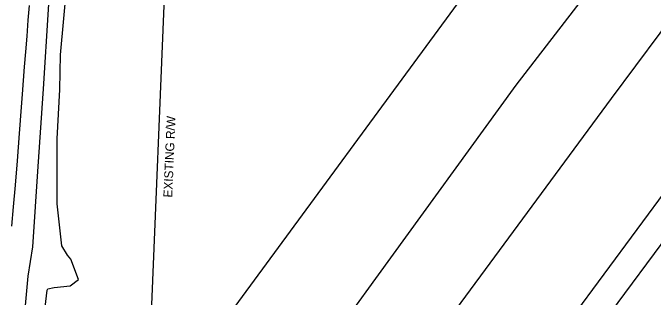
# Model space of a CAD drawing. Extents: x 2262665 to 2270527, y 505476 to 514960.
# Drawn here: x 2266364.6 to 2266596.3, y 510869.7 to 510972.6 of the extents above; entities that cross this region are included whole.
import ezdxf

# ---------------------------------------------------------------- set-up
doc = ezdxf.new("R2010")
doc.units = 0
for name, color, linetype in [('Exist Guardrail', 7, 'Continuous'), ('Exist Horizontal Alignment', 7, 'Continuous'), ('Exist Railroads Standard Gauge', 7, 'Continuous'), ('Exist Right of Way Control of Access Line', 7, 'Continuous'), ('Exist Right of Way Line', 7, 'Continuous'), ('Exist Right of Way Line Text', 7, 'Continuous'), ('Exist Roads EOP', 7, 'Continuous'), ('Exist Utilities Water UG Line SUE LOS B Text', 7, 'Continuous'), ('Exist Vegetation Woods Line', 7, 'Continuous')]:
    doc.layers.add(name, color=color, linetype=linetype)

msp = doc.modelspace()

# ---------------------------------------------------------------- linework, layer by layer
at = {"layer": 'Exist Guardrail'}
msp.add_lwpolyline([(2266386.05, 511177.01), (2266384.09, 511137.33), (2266382.38, 511095.64), (2266381.07, 511065.11), (2266379.7, 511023.62), (2266378.67, 510996.8), (2266377.39, 510973.73), (2266375.61, 510945.1), (2266373.59, 510916.94), (2266371.74, 510887.96), (2266369.96, 510877.24), (2266367.38, 510848.1), (2266364.94, 510828.18), (2266362.42, 510814.47), (2266358.2, 510794.16), (2266353.87, 510772.24), (2266351.14, 510754.77), (2266349.86, 510743.06), (2266349.27, 510726.11)], dxfattribs=at)
at = {"layer": 'Exist Horizontal Alignment'}
msp.add_line((2266456.96, 510696.9), (2266916.61, 511317.28), dxfattribs=at)
at = {"layer": 'Exist Railroads Standard Gauge'}
msp.add_lwpolyline([(2266050.13, 510219.7), (2266084.79, 510266.49), (2266115.4, 510308.45), (2266145.35, 510349.15), (2266177.14, 510392.25), (2266205.29, 510430.68), (2266238.56, 510475.95), (2266285.01, 510539.01), (2266316.09, 510581.21), (2266370.93, 510656.02), (2266407.4, 510705.52), (2266453.51, 510768.36), (2266484.6, 510810.49), (2266484.6, 510810.49), (2266581.19, 510941.59), (2266616.47, 510989.01)], dxfattribs=at)
at = {"layer": 'Exist Right of Way Control of Access Line'}
msp.add_line((2266413.07, 510822.98), (2266434.35, 511338.09), dxfattribs=at)
at = {"layer": 'Exist Right of Way Line'}
msp.add_line((2265436.99, 509495.4), (2266823.18, 511380.77), dxfattribs=at)
at = {"layer": 'Exist Roads EOP'}
for points in [[(2266370.44, 510975.19), (2266370.06, 510969.88), (2266369.61, 510964.17), (2266369.14, 510958.43), (2266368.71, 510953.01), (2266367.97, 510943.13), (2266367.64, 510938.46), (2266366.92, 510928.85), (2266366.15, 510919.06), (2266365.42, 510910.17), (2266364.73, 510902.35), (2266364.09, 510895.37)], [(2266502.04, 510774.55), (2266534.05, 510817.77), (2266566.64, 510861.82), (2266602.48, 510910.35), (2266646.8, 510970.2)]]:
    msp.add_lwpolyline(points, dxfattribs=at)
at = {"layer": 'Exist Vegetation Woods Line'}
for points in [[(2266578.34, 510987.67), (2266546.55, 510946.45), (2266495.79, 510876.51), (2266470.14, 510840.97), (2266469.36, 510833.01), (2266470.43, 510824.74), (2266469.59, 510816.11), (2266465.78, 510810.37), (2266452.31, 510802.33), (2266445.06, 510794.95), (2266439.26, 510776.85), (2266428.54, 510757.47), (2266423.96, 510751.57), (2266406.44, 510730.77), (2266387.06, 510705.02), (2266379.3, 510694.53), (2266373.03, 510691.48), (2266370.13, 510690.99), (2266363.51, 510693.3)], [(2266359.2, 510723.39), (2266366.2, 510753.38), (2266372.24, 510811.45), (2266372.87, 510837.2), (2266377.02, 510872.24), (2266377.29, 510872.67), (2266379.59, 510873.22), (2266385.34, 510873.76), (2266388.4, 510876.11), (2266385.52, 510883.5), (2266384.37, 510884.87), (2266382.26, 510888.21), (2266380.61, 510903.44), (2266380.6, 510927), (2266381.57, 510944.77), (2266381.78, 510957.35), (2266384.15, 510982.43)]]:
    msp.add_lwpolyline(points, dxfattribs=at)

# ---------------------------------------------------------------- texts
at = {"layer": 'Exist Right of Way Line Text'}
msp.add_text('EXISTING R/W', height=3.2, rotation=87.5983, dxfattribs=at).set_placement((2266422.24, 510905.7))
at = {"layer": 'Exist Utilities Water UG Line SUE LOS B Text'}
msp.add_text('Duplin Co. Utility Services, 8 ", PVC', height=4, rotation=52.7257, dxfattribs=at).set_placement((2266579.74, 510819.48))

doc.saveas('drawing.dxf')
